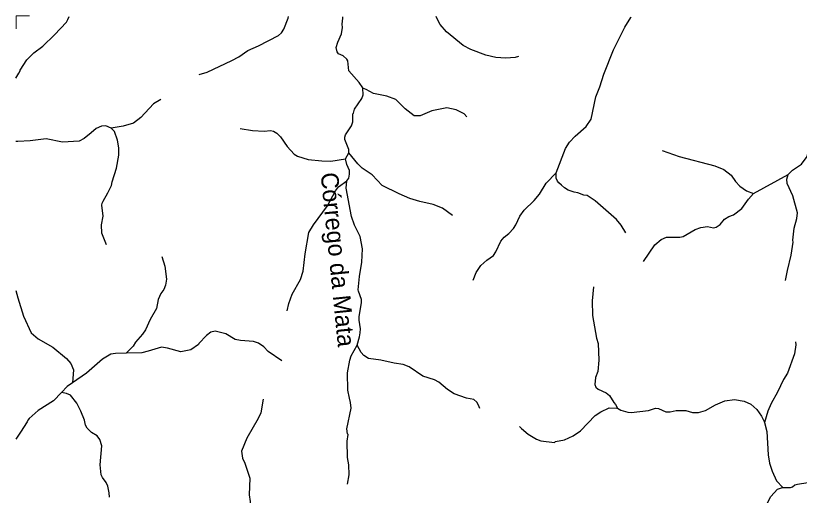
# Model space of a CAD drawing. Extents: x 500 to 555.2, y 9115.7 to 9171.
# Drawn here: x 500 to 507.19, y 9166.59 to 9170.98 of the extents above; entities that cross this region are included whole.
import ezdxf
from ezdxf.enums import TextEntityAlignment as Align

# ---------------------------------------------------------------- set-up
doc = ezdxf.new("R2010")
doc.units = 0
doc.header["$LTSCALE"] = 0.064
doc.layers.add('61', color=7, linetype='Continuous')
doc.layers.add('63', color=7, linetype='Continuous', lineweight=13)
doc.layers.add('7', color=7, linetype='Continuous', lineweight=25)

msp = doc.modelspace()

# ---------------------------------------------------------------- linework, layer by layer
at = {"layer": '63'}
msp.add_lwpolyline([(500.1271, 9170.9833), (500.0039, 9170.9833), (500.0039, 9170.8619)], dxfattribs=at)
at = {"layer": '7'}
msp.add_line((506.7661, 9169.3529), (507.0816, 9169.5274), dxfattribs=at)
for points in [[(499.9999, 9170.4094), (500.0302, 9170.4572), (500.0423, 9170.4763), (500.0416, 9170.4836), (500.1023, 9170.5771), (500.1676, 9170.6439), (500.2479, 9170.7043), (500.3573, 9170.8073), (500.465, 9170.9249), (500.4771, 9170.9484), (500.4905, 9170.9744)], [(501.6828, 9170.4428), (501.7554, 9170.4647), (501.9812, 9170.5711), (502.0453, 9170.6066), (502.1294, 9170.6647), (502.2268, 9170.7069), (502.4113, 9170.8017), (502.4372, 9170.8271), (502.4578, 9170.8603), (502.4979, 9170.9615), (502.503, 9170.9743)], [(503.1831, 9170.3203), (503.1831, 9170.3209), (503.1501, 9170.3702), (503.0546, 9170.478), (503.0443, 9170.5679), (503.0353, 9170.5854), (503.0024, 9170.614), (502.9601, 9170.634), (502.947, 9170.653), (502.9394, 9170.6908), (502.9529, 9170.7395), (502.9886, 9170.8169), (502.998, 9170.8746), (502.9949, 9170.904), (502.9999, 9170.9615), (503.001, 9170.9742)], [(504.6108, 9170.6084), (504.5813, 9170.5999), (504.4936, 9170.5924), (504.4041, 9170.6003), (504.3105, 9170.6203), (504.1747, 9170.6733), (504.1035, 9170.711), (503.9508, 9170.8357), (503.8913, 9170.902), (503.8545, 9170.9713), (503.853, 9170.9742)], [(504.9549, 9169.5417), (505.0417, 9169.7651), (505.0781, 9169.8247), (505.1294, 9169.8777), (505.2311, 9169.9679), (505.2758, 9170.0357), (505.3204, 9170.2399), (505.3558, 9170.3313), (505.3914, 9170.448), (505.4813, 9170.6705), (505.5858, 9170.8765), (505.6407, 9170.968), (505.6443, 9170.974)], [(503.0551, 9169.7253), (503.0553, 9169.7564), (503.0184, 9169.8496), (503.0179, 9169.8693), (503.0249, 9169.8908), (503.0777, 9169.9742), (503.09, 9170.0091), (503.0901, 9170.0828), (503.0964, 9170.0896), (503.1063, 9170.1262), (503.1752, 9170.225), (503.1867, 9170.2585), (503.1831, 9170.3203)], [(504.1374, 9170.057), (504.1129, 9170.0822), (504.0381, 9170.1216), (503.9528, 9170.1396), (503.8157, 9170.1118), (503.71, 9170.0659), (503.6531, 9170.0658), (503.5698, 9170.1306), (503.4853, 9170.215), (503.4039, 9170.2461), (503.2809, 9170.2691), (503.214, 9170.3081), (503.1831, 9170.3203)], [(501.3312, 9170.2137), (501.2636, 9170.1765), (501.1483, 9170.0498), (501.0806, 9169.9987), (500.9853, 9169.9711), (500.8745, 9169.9525)], [(500.8745, 9169.9525), (500.8262, 9169.9722), (500.7872, 9169.9708), (500.7392, 9169.9504), (500.6907, 9169.9089), (500.6275, 9169.856), (500.5807, 9169.8328), (500.4302, 9169.8247), (500.2792, 9169.8541), (500.1342, 9169.8346), (500.0211, 9169.8314), (499.9999, 9169.8308)], [(500.8316, 9168.8834), (500.7885, 9168.9904), (500.7868, 9169.0648), (500.8018, 9169.1456), (500.7905, 9169.2468), (500.7935, 9169.2641), (500.8012, 9169.2821), (500.8458, 9169.3584), (500.8787, 9169.428), (500.8835, 9169.4594), (500.9248, 9169.5852), (500.9445, 9169.7033), (500.9445, 9169.7723), (500.9349, 9169.8432), (500.9059, 9169.9212), (500.8745, 9169.9525)], [(502.0598, 9169.9493), (502.1721, 9169.9316), (502.2792, 9169.9248), (502.3355, 9169.9296), (502.3626, 9169.9243), (502.3945, 9169.9051), (502.4293, 9169.8735), (502.489, 9169.7843), (502.5549, 9169.7136), (502.5838, 9169.6966), (502.6811, 9169.6646), (502.8082, 9169.6517), (502.8899, 9169.6493), (503.0251, 9169.6713), (503.0551, 9169.7253)], [(507.0816, 9169.5274), (507.1237, 9169.5687), (507.2055, 9169.623), (507.2558, 9169.6929), (507.2744, 9169.7781), (507.2848, 9169.8007), (507.3079, 9169.8325)], [(504.0046, 9169.1529), (503.9149, 9169.2201), (503.827, 9169.252), (503.7063, 9169.2789), (503.6133, 9169.3087), (503.517, 9169.3489), (503.3601, 9169.4272), (503.27, 9169.5232), (503.177, 9169.587), (503.1366, 9169.624), (503.0551, 9169.7253)], [(505.9279, 9169.749), (506.0825, 9169.6935), (506.4095, 9169.6084), (506.4944, 9169.5739), (506.559, 9169.5213), (506.5988, 9169.4647), (506.6392, 9169.4217), (506.7009, 9169.3767), (506.7661, 9169.3529)], [(503.0375, 9169.4694), (503.0539, 9169.4947), (503.0621, 9169.5311), (503.0603, 9169.563), (503.0368, 9169.6188), (503.0251, 9169.6713)], [(504.1952, 9168.5597), (504.2213, 9168.6292), (504.2641, 9168.6924), (504.3203, 9168.7436), (504.3806, 9168.7864), (504.4021, 9168.8175), (504.4497, 9168.9155), (504.4782, 9168.9525), (504.5225, 9168.987), (504.5658, 9169.0337), (504.5858, 9169.0653), (504.6229, 9169.1462), (504.6615, 9169.2013), (504.7543, 9169.2894), (504.8017, 9169.3463), (504.8628, 9169.4482), (504.9549, 9169.5417)], [(505.5939, 9168.993), (505.5521, 9169.0636), (505.5103, 9169.115), (505.3121, 9169.2859), (505.2409, 9169.3338), (505.2107, 9169.3385), (505.1555, 9169.3598), (505.1195, 9169.3659), (505.067, 9169.3841), (505.0313, 9169.4039), (505.0034, 9169.4303), (504.98, 9169.4513), (504.9672, 9169.4666), (504.9569, 9169.4948), (504.9549, 9169.5417)], [(507.0596, 9168.5552), (507.0756, 9168.649), (507.1118, 9168.7874), (507.1282, 9168.9062), (507.1253, 9168.9264), (507.1384, 9169.0347), (507.1627, 9169.1253), (507.1678, 9169.1767), (507.1268, 9169.3326), (507.0729, 9169.4443), (507.0712, 9169.4836), (507.0816, 9169.5274)], [(502.4903, 9168.2769), (502.5036, 9168.3439), (502.5352, 9168.4304), (502.6103, 9168.5638), (502.6373, 9168.6405), (502.6539, 9168.7992), (502.6885, 9168.9953), (502.7321, 9169.0664), (502.8587, 9169.2408), (502.931, 9169.3785), (502.9606, 9169.4145), (503.0375, 9169.4694)], [(503.1313, 9167.9631), (503.1527, 9168.0393), (503.1572, 9168.0771), (503.1623, 9168.113), (503.1546, 9168.1515), (503.1495, 9168.1925), (503.1491, 9168.2238), (503.172, 9168.3557), (503.1703, 9168.3813), (503.1431, 9168.4576), (503.1418, 9168.4719), (503.1524, 9168.5912), (503.1754, 9168.7238), (503.1803, 9168.8452), (503.1587, 9168.9592), (503.1067, 9169.0631), (503.0803, 9169.1417), (503.0313, 9169.4034), (503.0375, 9169.4694)], [(505.7565, 9168.729), (505.8608, 9168.882), (505.9199, 9168.9327), (505.9683, 9168.9523), (506.0911, 9168.9521), (506.1218, 9168.9585), (506.2299, 9169.022), (506.283, 9169.0423), (506.343, 9169.0503), (506.3979, 9169.0374), (506.4238, 9169.0463), (506.4596, 9169.0706), (506.4991, 9169.1181), (506.5385, 9169.1426), (506.5809, 9169.1592), (506.6573, 9169.2162), (506.7192, 9169.3025), (506.7661, 9169.3529)], [(501.3386, 9168.7754), (501.3661, 9168.6863), (501.384, 9168.5677), (501.374, 9168.512), (501.3597, 9168.4738), (501.331, 9168.4358), (501.3066, 9168.3812), (501.2905, 9168.2993), (501.2332, 9168.1972), (501.1902, 9168.1052), (501.1623, 9168.0626), (501.0995, 9167.992), (501.077, 9167.9527), (501.0137, 9167.8903)], [(505.2977, 9168.4989), (505.2864, 9168.3694), (505.2897, 9168.2336), (505.3242, 9168.027), (505.3405, 9167.9771), (505.3471, 9167.8254), (505.3372, 9167.721), (505.3158, 9167.6656), (505.3093, 9167.6012), (505.3186, 9167.5784), (505.3406, 9167.5612), (505.4144, 9167.5273), (505.4454, 9167.502), (505.4845, 9167.437), (505.5012, 9167.4183), (505.5167, 9167.3855)], [(499.9999, 9168.4638), (500.0202, 9168.3965), (500.0707, 9168.2291), (500.1413, 9168.0757), (500.207, 9168.0227), (500.342, 9167.9453), (500.4672, 9167.8414), (500.5053, 9167.7959), (500.5311, 9167.7365), (500.5217, 9167.6178)], [(502.4396, 9167.8186), (502.315, 9167.9047), (502.2767, 9167.9494), (502.2255, 9167.9826), (502.1813, 9167.9973), (502.0627, 9168.0058), (502.0125, 9168.015), (501.9259, 9168.066), (501.8298, 9168.0925), (501.7879, 9168.0826), (501.7498, 9168.0512), (501.6797, 9167.9776), (501.6766, 9167.9688), (501.6072, 9167.9189), (501.5128, 9167.9023), (501.3934, 9167.9353), (501.3356, 9167.9448), (501.2154, 9167.9068), (501.156, 9167.8943), (501.0137, 9167.8903)], [(507.1517, 9167.9947), (507.1529, 9167.9657), (507.1415, 9167.8827), (507.0759, 9167.7057), (507.0405, 9167.6476), (506.9856, 9167.5314), (506.9269, 9167.4281), (506.8972, 9167.3593), (506.8664, 9167.2551)], [(503.0411, 9166.6889), (503.0571, 9166.7752), (503.054, 9166.865), (503.0426, 9166.9339), (503.0409, 9167.0833), (503.0473, 9167.1451), (503.0425, 9167.1505), (503.0376, 9167.1964), (503.0753, 9167.3872), (503.07, 9167.4388), (503.0623, 9167.4772), (503.0456, 9167.5494), (503.041, 9167.7109), (503.0638, 9167.8268), (503.0772, 9167.866), (503.1309, 9167.962), (503.1313, 9167.9631)], [(504.257, 9167.3824), (504.2442, 9167.4131), (504.2288, 9167.4413), (504.1999, 9167.4644), (504.135, 9167.4779), (504.0218, 9167.5169), (503.959, 9167.5566), (503.8801, 9167.6254), (503.8392, 9167.6459), (503.7347, 9167.6793), (503.6079, 9167.7647), (503.5541, 9167.7862), (503.4696, 9167.7982), (503.3492, 9167.8268), (503.2344, 9167.8401), (503.1924, 9167.8691), (503.1675, 9167.8974), (503.1313, 9167.9631)], [(501.0137, 9167.8903), (500.9157, 9167.8875), (500.8735, 9167.8796), (500.7975, 9167.8338), (500.6497, 9167.7062), (500.5217, 9167.6178)], [(500.5217, 9167.6178), (500.4714, 9167.583), (500.4197, 9167.528)], [(500.4197, 9167.528), (500.3479, 9167.4516), (500.2069, 9167.365), (500.1244, 9167.2901), (500.1115, 9167.2747), (500.1049, 9167.2602), (500.0431, 9167.1669), (499.9999, 9167.1017)], [(500.8592, 9166.5704), (500.8576, 9166.6097), (500.844, 9166.67), (500.8302, 9166.7055), (500.7955, 9166.7489), (500.7838, 9166.7755), (500.774, 9166.8667), (500.7899, 9167.0414), (500.7725, 9167.0976), (500.7464, 9167.1325), (500.6959, 9167.1616), (500.6541, 9167.203), (500.6405, 9167.2284), (500.631, 9167.2756), (500.5987, 9167.3588), (500.562, 9167.4303), (500.5016, 9167.5035), (500.4666, 9167.5211), (500.4197, 9167.528)], [(502.2699, 9167.4687), (502.2467, 9167.3431), (502.2235, 9167.2916), (502.1184, 9167.1105), (502.0716, 9166.9912), (502.0795, 9166.9287), (502.1006, 9166.8826), (502.1482, 9166.7456), (502.1405, 9166.5927), (502.1502, 9166.5304), (502.1517, 9166.4621), (502.138, 9166.3778), (502.0924, 9166.2387), (502.0796, 9166.0083), (502.0992, 9165.8198), (502.0928, 9165.7494), (502.0947, 9165.6806), (502.0946, 9165.6804)], [(505.5167, 9167.3855), (505.5483, 9167.3689), (505.6129, 9167.3479), (505.6423, 9167.3447), (505.8016, 9167.364), (505.8661, 9167.3855), (505.8955, 9167.382), (505.962, 9167.3528), (506.0004, 9167.3518), (506.0564, 9167.3643), (506.1449, 9167.3657), (506.2059, 9167.3475), (506.2623, 9167.3447), (506.3241, 9167.3641), (506.4173, 9167.4172), (506.5018, 9167.4528), (506.5904, 9167.4658), (506.6798, 9167.4501), (506.7418, 9167.4213), (506.7954, 9167.3741), (506.8386, 9167.313), (506.8645, 9167.2621), (506.8664, 9167.2551)], [(504.6207, 9167.2175), (504.6367, 9167.1986), (504.7005, 9167.1471), (504.7757, 9167.1006), (504.8162, 9167.087), (504.9409, 9167.0724), (504.9512, 9167.08), (505.0321, 9167.0953), (505.1114, 9167.1317), (505.179, 9167.1765), (505.3142, 9167.32), (505.3652, 9167.3528), (505.4417, 9167.3887), (505.5135, 9167.3872), (505.5167, 9167.3855)], [(506.8664, 9167.2551), (506.8889, 9167.1733), (506.9004, 9166.9582), (506.9132, 9166.8818), (506.9351, 9166.8094), (506.9763, 9166.7208), (507.0334, 9166.6584)], [(507.0334, 9166.6584), (507.1031, 9166.6573), (507.1232, 9166.6645), (507.1427, 9166.6815), (507.1685, 9166.6902), (507.5838, 9166.7555), (507.6657, 9166.749)], [(506.6378, 9166.1342), (506.6385, 9166.1356), (506.6848, 9166.1679), (506.742, 9166.2443), (506.7758, 9166.3375), (506.863, 9166.4561), (506.9248, 9166.5763), (506.9852, 9166.6426), (507.031, 9166.6584), (507.0334, 9166.6584)]]:
    msp.add_lwpolyline(points, dxfattribs=at)

# ---------------------------------------------------------------- texts
at = {"layer": '61'}
msp.add_text('Córrego da Mata', height=0.16, rotation=275.711, dxfattribs=at).set_placement((502.8755, 9168.7402), align=Align.CENTER)

doc.saveas('drawing.dxf')
